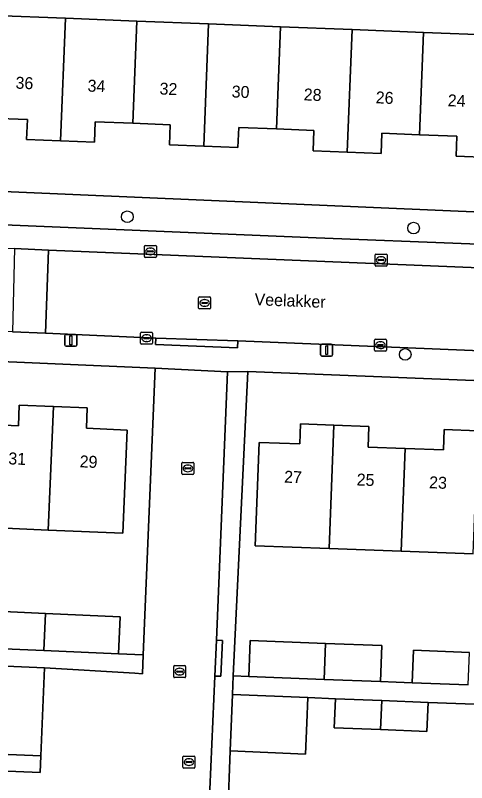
# Model space of a CAD drawing. Extents: x 161354 to 162026, y 386504 to 387460.
# Drawn here: x 161658.2 to 161696, y 386778.4 to 386842.6 of the extents above; entities that cross this region are included whole.
import ezdxf

# ---------------------------------------------------------------- set-up
doc = ezdxf.new("R2010")
doc.units = 0
for name, color, linetype in [('IMGEO_Boom', 7, 'Continuous'), ('IMGEO_Erf', 7, 'Continuous'), ('IMGEO_Kolk', 7, 'Continuous'), ('IMGEO_Lichtmast', 7, 'Continuous'), ('IMGEO_Openbare_ruimte_label', 7, 'Continuous'), ('IMGEO_Pand', 7, 'Continuous'), ('IMGEO_Pand_nummerreeks', 7, 'Continuous'), ('IMGEO_Parkeervlak_open', 7, 'Continuous'), ('IMGEO_Rijbaan_lokaal_open', 7, 'Continuous'), ('IMGEO_Rioolput', 7, 'Continuous'), ('IMGEO_Voetpad_open', 7, 'Continuous')]:
    doc.layers.add(name, color=color, linetype=linetype)

msp = doc.modelspace()

# ---------------------------------------------------------------- linework, layer by layer
at = {"layer": 'IMGEO_Boom'}
for centre in [(161667.576, 386825.778), (161691.531, 386824.829), (161690.832, 386814.265)]:
    msp.add_circle(centre, 0.489, dxfattribs=at)
at = {"layer": 'IMGEO_Erf'}
for points in [[(161656.445, 386842.626), (161662.4, 386842.39), (161668.38, 386842.152), (161674.384, 386841.914), (161680.389, 386841.675), (161686.381, 386841.437), (161692.363, 386841.199), (161698.32, 386840.963)], [(161697.91, 386830.722), (161695.089, 386830.834), (161695.156, 386832.519), (161692.02, 386832.644), (161688.885, 386832.768), (161688.818, 386831.068), (161685.97, 386831.181), (161683.12, 386831.294), (161683.188, 386832.998), (161680.048, 386833.123), (161676.906, 386833.248), (161676.839, 386831.563), (161673.975, 386831.676), (161671.108, 386831.79), (161671.175, 386833.469), (161668.038, 386833.594), (161664.898, 386833.719), (161664.831, 386832.028), (161661.99, 386832.141), (161659.151, 386832.254), (161659.217, 386833.911), (161656.102, 386834.035)], [(161643.629, 386828.464), (161728.17, 386824.834)], [(161656.026, 386792.803), (161660.734, 386792.598), (161666.973, 386792.326), (161666.838, 386789.223), (161668.905, 386789.144), (161669.913, 386813.127), (161629.329, 386814.857)], [(161727.404, 386810.842), (161677.659, 386812.832), (161676.442, 386787.387), (161677.746, 386787.327), (161677.861, 386790.336), (161684.15, 386790.094), (161688.891, 386789.912), (161688.775, 386786.902), (161690.075, 386786.852), (161691.416, 386786.8), (161691.517, 386789.521), (161696.213, 386789.341)], [(161655.321, 386808.43), (161658.458, 386808.293), (161658.534, 386810.032), (161661.391, 386809.908), (161664.23, 386809.784), (161664.156, 386808.087), (161667.577, 386807.938), (161667.201, 386799.298), (161660.94, 386799.571), (161654.946, 386799.832)], [(161696.531, 386797.575), (161690.507, 386797.799), (161684.483, 386798.023), (161678.284, 386798.253), (161678.605, 386806.903), (161682.004, 386806.777), (161682.066, 386808.444), (161684.866, 386808.34), (161687.798, 386808.231), (161687.734, 386806.511), (161690.826, 386806.396), (161694.027, 386806.277), (161694.09, 386807.987), (161696.914, 386807.883)], [(161697.382, 386784.973), (161692.744, 386785.158), (161692.647, 386782.73), (161688.77, 386782.885), (161684.893, 386783.04), (161684.99, 386785.468), (161682.677, 386785.56), (161682.593, 386783.459), (161682.478, 386780.834), (161676.176, 386781.091), (161675.785, 386770.63)]]:
    msp.add_lwpolyline(points, dxfattribs=at)
at = {"layer": 'IMGEO_Kolk'}
for p, q in [((161669.005, 386822.455), (161669.005, 386823.307)), ((161669.08, 386823.381), (161669.932, 386823.381)), ((161669.264, 386822.875), (161669.264, 386822.887)), ((161669.702, 386822.838), (161669.304, 386822.838)), ((161669.307, 386822.924), (161669.705, 386822.924)), ((161669.493, 386823.161), (161669.518, 386823.161)), ((161669.748, 386822.887), (161669.748, 386822.875)), ((161670.006, 386823.307), (161670.006, 386822.455)), ((161669.932, 386822.381), (161669.08, 386822.381)), ((161669.516, 386822.601), (161669.491, 386822.601)), ((161688.309, 386821.731), (161688.309, 386822.583)), ((161688.384, 386822.657), (161689.236, 386822.657)), ((161688.568, 386822.151), (161688.568, 386822.163)), ((161688.611, 386822.2), (161689.009, 386822.2)), ((161688.797, 386822.437), (161688.822, 386822.437)), ((161689.052, 386822.163), (161689.052, 386822.151)), ((161689.31, 386822.583), (161689.31, 386821.731)), ((161689.236, 386821.657), (161688.384, 386821.657)), ((161689.006, 386822.114), (161688.608, 386822.114)), ((161688.82, 386821.877), (161688.795, 386821.877)), ((161668.69, 386815.193), (161668.69, 386816.045)), ((161668.765, 386816.119), (161669.617, 386816.119)), ((161669.178, 386815.899), (161669.203, 386815.899)), ((161669.691, 386816.045), (161669.691, 386815.193)), ((161669.617, 386815.119), (161668.765, 386815.119)), ((161668.949, 386815.613), (161668.949, 386815.625)), ((161669.387, 386815.576), (161668.989, 386815.576)), ((161668.992, 386815.662), (161669.39, 386815.662)), ((161669.201, 386815.339), (161669.176, 386815.339)), ((161669.433, 386815.625), (161669.433, 386815.613)), ((161688.259, 386814.617), (161688.259, 386815.469)), ((161688.334, 386815.543), (161689.186, 386815.543)), ((161688.747, 386815.323), (161688.772, 386815.323)), ((161689.26, 386815.469), (161689.26, 386814.617)), ((161689.186, 386814.543), (161688.334, 386814.543)), ((161688.518, 386815.037), (161688.518, 386815.049)), ((161688.956, 386815), (161688.558, 386815)), ((161688.561, 386815.086), (161688.959, 386815.086)), ((161688.77, 386814.763), (161688.745, 386814.763)), ((161689.002, 386815.049), (161689.002, 386815.037)), ((161672.144, 386804.305), (161672.144, 386805.157)), ((161672.219, 386805.231), (161673.071, 386805.231)), ((161672.632, 386805.011), (161672.657, 386805.011)), ((161673.145, 386805.157), (161673.145, 386804.305)), ((161673.071, 386804.231), (161672.219, 386804.231)), ((161672.403, 386804.725), (161672.403, 386804.737)), ((161672.841, 386804.688), (161672.443, 386804.688)), ((161672.446, 386804.774), (161672.844, 386804.774)), ((161672.655, 386804.451), (161672.63, 386804.451)), ((161672.887, 386804.737), (161672.887, 386804.725)), ((161671.457, 386787.303), (161671.457, 386788.155)), ((161671.532, 386788.229), (161672.384, 386788.229)), ((161672.458, 386788.155), (161672.458, 386787.303)), ((161671.716, 386787.723), (161671.716, 386787.735)), ((161672.154, 386787.686), (161671.756, 386787.686)), ((161671.759, 386787.772), (161672.157, 386787.772)), ((161671.945, 386788.009), (161671.97, 386788.009)), ((161672.2, 386787.735), (161672.2, 386787.723)), ((161672.384, 386787.229), (161671.532, 386787.229)), ((161671.968, 386787.449), (161671.943, 386787.449))]:
    msp.add_line(p, q, dxfattribs=at)
for points in [[(161669.005, 386822.455), (161669.005, 386823.307)], [(161669.08, 386823.381), (161669.932, 386823.381)], [(161670.006, 386823.307), (161670.006, 386822.455)], [(161669.932, 386822.381), (161669.08, 386822.381)], [(161688.309, 386821.731), (161688.309, 386822.583)], [(161688.384, 386822.657), (161689.236, 386822.657)], [(161689.31, 386822.583), (161689.31, 386821.731)], [(161689.236, 386821.657), (161688.384, 386821.657)], [(161668.69, 386815.193), (161668.69, 386816.045)], [(161668.765, 386816.119), (161669.617, 386816.119)], [(161669.691, 386816.045), (161669.691, 386815.193)], [(161669.617, 386815.119), (161668.765, 386815.119)], [(161688.259, 386814.617), (161688.259, 386815.469)], [(161688.334, 386815.543), (161689.186, 386815.543)], [(161689.26, 386815.469), (161689.26, 386814.617)], [(161689.186, 386814.543), (161688.334, 386814.543)], [(161672.144, 386804.305), (161672.144, 386805.157)], [(161672.219, 386805.231), (161673.071, 386805.231)], [(161673.145, 386805.157), (161673.145, 386804.305)], [(161673.071, 386804.231), (161672.219, 386804.231)], [(161671.457, 386787.303), (161671.457, 386788.155)], [(161671.532, 386788.229), (161672.384, 386788.229)], [(161672.458, 386788.155), (161672.458, 386787.303)], [(161672.384, 386787.229), (161671.532, 386787.229)]]:
    msp.add_lwpolyline(points, dxfattribs=at)
for centre, radius, start, end in [((161669.082, 386823.305), 0.0765, 91.55205, 178.44795), ((161669.082, 386823.305), 0.0765, 91.55205, 178.44795), ((161669.304, 386822.884), 0.0403, 85.87752, 175.75265), ((161669.301, 386822.874), 0.0366, 178.93798, 274.71019), ((161669.705, 386822.881), 0.043, 264.86636, 352.45326), ((161669.709, 386822.886), 0.0386, 1.73085, 96.63898), ((161669.93, 386823.305), 0.0765, 1.55205, 88.44795), ((161669.93, 386823.305), 0.0765, 1.55205, 88.44795), ((161669.082, 386822.457), 0.0765, 181.55205, 268.44795), ((161669.082, 386822.457), 0.0765, 181.55205, 268.44795), ((161669.93, 386822.457), 0.0765, 271.55205, 358.44795), ((161669.93, 386822.457), 0.0765, 271.55205, 358.44795), ((161688.386, 386822.581), 0.0765, 91.55205, 178.44795), ((161688.386, 386822.581), 0.0765, 91.55205, 178.44795), ((161688.608, 386822.16), 0.0403, 85.87752, 175.75265), ((161689.013, 386822.162), 0.0386, 1.73085, 96.63898), ((161689.234, 386822.581), 0.0765, 1.55205, 88.44795), ((161689.234, 386822.581), 0.0765, 1.55205, 88.44795), ((161688.386, 386821.733), 0.0765, 181.55205, 268.44795), ((161688.386, 386821.733), 0.0765, 181.55205, 268.44795), ((161688.605, 386822.15), 0.0366, 178.93798, 274.71019), ((161689.009, 386822.157), 0.043, 264.86636, 352.45326), ((161689.234, 386821.733), 0.0765, 271.55205, 358.44795), ((161689.234, 386821.733), 0.0765, 271.55205, 358.44795), ((161668.767, 386816.043), 0.0765, 91.55205, 178.44795), ((161668.767, 386816.043), 0.0765, 91.55205, 178.44795), ((161669.615, 386816.043), 0.0765, 1.55205, 88.44795), ((161669.615, 386816.043), 0.0765, 1.55205, 88.44795), ((161668.767, 386815.195), 0.0765, 181.55205, 268.44795), ((161668.767, 386815.195), 0.0765, 181.55205, 268.44795), ((161668.989, 386815.622), 0.0403, 85.87752, 175.75265), ((161668.986, 386815.612), 0.0366, 178.93798, 274.71019), ((161669.39, 386815.619), 0.043, 264.86636, 352.45326), ((161669.394, 386815.624), 0.0386, 1.73085, 96.63898), ((161669.615, 386815.195), 0.0765, 271.55205, 358.44795), ((161669.615, 386815.195), 0.0765, 271.55205, 358.44795), ((161688.336, 386815.467), 0.0765, 91.55205, 178.44795), ((161688.336, 386815.467), 0.0765, 91.55205, 178.44795), ((161689.184, 386815.467), 0.0765, 1.55205, 88.44795), ((161689.184, 386815.467), 0.0765, 1.55205, 88.44795), ((161688.336, 386814.619), 0.0765, 181.55205, 268.44795), ((161688.336, 386814.619), 0.0765, 181.55205, 268.44795), ((161688.558, 386815.046), 0.0403, 85.87752, 175.75265), ((161688.555, 386815.036), 0.0366, 178.93798, 274.71019), ((161688.959, 386815.043), 0.043, 264.86636, 352.45326), ((161688.963, 386815.048), 0.0386, 1.73085, 96.63898), ((161689.184, 386814.619), 0.0765, 271.55205, 358.44795), ((161689.184, 386814.619), 0.0765, 271.55205, 358.44795), ((161672.221, 386805.155), 0.0765, 91.55205, 178.44795), ((161672.221, 386805.155), 0.0765, 91.55205, 178.44795), ((161673.069, 386805.155), 0.0765, 1.55205, 88.44795), ((161673.069, 386805.155), 0.0765, 1.55205, 88.44795), ((161672.221, 386804.307), 0.0765, 181.55205, 268.44795), ((161672.221, 386804.307), 0.0765, 181.55205, 268.44795), ((161672.443, 386804.734), 0.0403, 85.87752, 175.75265), ((161672.44, 386804.724), 0.0366, 178.93798, 274.71019), ((161672.844, 386804.731), 0.043, 264.86636, 352.45326), ((161672.848, 386804.736), 0.0386, 1.73085, 96.63898), ((161673.069, 386804.307), 0.0765, 271.55205, 358.44795), ((161673.069, 386804.307), 0.0765, 271.55205, 358.44795), ((161671.534, 386788.153), 0.0765, 91.55205, 178.44795), ((161671.534, 386788.153), 0.0765, 91.55205, 178.44795), ((161672.382, 386788.153), 0.0765, 1.55205, 88.44795), ((161672.382, 386788.153), 0.0765, 1.55205, 88.44795), ((161671.756, 386787.732), 0.0403, 85.87752, 175.75265), ((161671.753, 386787.722), 0.0366, 178.93798, 274.71019), ((161672.157, 386787.729), 0.043, 264.86636, 352.45326), ((161672.161, 386787.734), 0.0386, 1.73085, 96.63898), ((161671.534, 386787.305), 0.0765, 181.55205, 268.44795), ((161671.534, 386787.305), 0.0765, 181.55205, 268.44795), ((161672.382, 386787.305), 0.0765, 271.55205, 358.44795), ((161672.382, 386787.305), 0.0765, 271.55205, 358.44795)]:
    msp.add_arc(centre, radius, start, end, dxfattribs=at)
for centre, major_axis, ratio, start_param, end_param in [((161669.492, 386822.881), (-0.387, 0.002), 0.722429, 4.712389, 7.853982), ((161669.517, 386822.881), (-0.39, 0.002), 0.717154, 1.570796, 4.712389), ((161688.796, 386822.157), (-0.387, 0.002), 0.722429, 4.712389, 7.853982), ((161688.821, 386822.157), (-0.39, 0.002), 0.717154, 1.570796, 4.712389), ((161669.177, 386815.619), (-0.387, 0.002), 0.722429, 4.712389, 7.853982), ((161669.202, 386815.619), (-0.39, 0.002), 0.717154, 1.570796, 4.712389), ((161688.746, 386815.043), (-0.387, 0.002), 0.722429, 4.712389, 7.853982), ((161688.771, 386815.043), (-0.39, 0.002), 0.717154, 1.570796, 4.712389), ((161672.631, 386804.731), (-0.387, 0.002), 0.722429, 4.712389, 7.853982), ((161672.656, 386804.731), (-0.39, 0.002), 0.717154, 1.570796, 4.712389), ((161671.944, 386787.729), (-0.387, 0.002), 0.722429, 4.712389, 7.853982), ((161671.969, 386787.729), (-0.39, 0.002), 0.717154, 1.570796, 4.712389)]:
    msp.add_ellipse(centre, major_axis=major_axis, ratio=ratio, start_param=start_param, end_param=end_param, dxfattribs=at)
at = {"layer": 'IMGEO_Lichtmast'}
for p, q in [((161662.354, 386815.042), (161662.354, 386815.842)), ((161662.354, 386815.842), (161662.354, 386815.042)), ((161662.454, 386815.942), (161663.244, 386815.942)), ((161663.244, 386815.942), (161662.454, 386815.942)), ((161663.344, 386815.842), (161663.344, 386815.042)), ((161663.344, 386815.042), (161663.344, 386815.842)), ((161683.857, 386815.12), (161684.647, 386815.12)), ((161684.647, 386815.12), (161683.857, 386815.12)), ((161663.244, 386814.942), (161662.454, 386814.942)), ((161662.454, 386814.942), (161663.244, 386814.942)), ((161683.757, 386814.22), (161683.757, 386815.02)), ((161683.757, 386815.02), (161683.757, 386814.22)), ((161684.747, 386815.02), (161684.747, 386814.22)), ((161684.747, 386814.22), (161684.747, 386815.02)), ((161684.647, 386814.12), (161683.857, 386814.12)), ((161683.857, 386814.12), (161684.647, 386814.12))]:
    msp.add_line(p, q, dxfattribs=at)
for points in [[(161662.774, 386815.817), (161662.924, 386815.817), (161662.924, 386815.067), (161662.774, 386815.067), (161662.774, 386815.817)], [(161684.177, 386814.995), (161684.327, 386814.995), (161684.327, 386814.245), (161684.177, 386814.245), (161684.177, 386814.995)]]:
    msp.add_lwpolyline(points, dxfattribs=at)
for centre, start, end in [((161662.454, 386815.842), 90, 180), ((161662.454, 386815.842), 90, 180), ((161663.244, 386815.842), 0, 90), ((161663.244, 386815.842), 360, 90), ((161683.857, 386815.02), 90, 180), ((161683.857, 386815.02), 90, 180), ((161684.647, 386815.02), 0, 90), ((161684.647, 386815.02), 360, 90), ((161662.454, 386815.042), 180, 270), ((161662.454, 386815.042), 180, 270), ((161663.244, 386815.042), 270, 0), ((161663.244, 386815.042), 270, 0), ((161683.857, 386814.22), 180, 270), ((161683.857, 386814.22), 180, 270), ((161684.647, 386814.22), 270, 0), ((161684.647, 386814.22), 270, 0)]:
    msp.add_arc(centre, 0.1, start, end, dxfattribs=at)
at = {"layer": 'IMGEO_Pand'}
for points in [[(161662.4, 386842.39), (161656.445, 386842.626), (161656.102, 386834.035), (161659.217, 386833.911), (161659.151, 386832.254), (161661.99, 386832.141)], [(161661.99, 386832.141), (161664.831, 386832.028), (161664.898, 386833.719), (161668.038, 386833.594), (161668.38, 386842.152), (161662.4, 386842.39)], [(161668.038, 386833.594), (161671.175, 386833.469), (161671.108, 386831.79), (161673.975, 386831.676), (161674.384, 386841.914), (161668.38, 386842.152)], [(161673.975, 386831.676), (161676.839, 386831.563), (161676.906, 386833.248), (161680.048, 386833.123), (161680.389, 386841.675), (161674.384, 386841.914)], [(161686.381, 386841.437), (161680.389, 386841.675), (161680.048, 386833.123), (161683.188, 386832.998), (161683.12, 386831.294), (161685.97, 386831.181)], [(161685.97, 386831.181), (161688.818, 386831.068), (161688.885, 386832.768), (161692.02, 386832.644), (161692.363, 386841.199), (161686.381, 386841.437)], [(161698.32, 386840.963), (161692.363, 386841.199), (161692.02, 386832.644), (161695.156, 386832.519), (161695.089, 386830.834), (161697.91, 386830.722)], [(161661.391, 386809.908), (161658.534, 386810.032), (161658.458, 386808.293), (161655.321, 386808.43), (161654.946, 386799.832), (161660.94, 386799.571)], [(161660.94, 386799.571), (161667.201, 386799.298), (161667.577, 386807.938), (161664.156, 386808.087), (161664.23, 386809.784), (161661.391, 386809.908)], [(161684.866, 386808.34), (161682.066, 386808.444), (161682.004, 386806.777), (161678.605, 386806.903), (161678.284, 386798.253), (161684.483, 386798.023)], [(161690.826, 386806.396), (161687.734, 386806.511), (161687.798, 386808.231), (161684.866, 386808.34), (161684.483, 386798.023), (161690.507, 386797.799)], [(161690.507, 386797.799), (161696.531, 386797.575), (161696.914, 386807.883), (161694.09, 386807.987), (161694.027, 386806.277), (161690.826, 386806.396)], [(161660.734, 386792.598), (161656.026, 386792.803), (161655.891, 386789.7), (161660.599, 386789.495)], [(161660.599, 386789.495), (161666.838, 386789.223), (161666.973, 386792.326), (161660.734, 386792.598)], [(161684.15, 386790.094), (161677.861, 386790.336), (161677.746, 386787.327), (161684.038, 386787.085)], [(161688.891, 386789.912), (161684.15, 386790.094), (161684.038, 386787.085), (161688.775, 386786.902)], [(161696.213, 386789.341), (161691.517, 386789.521), (161691.416, 386786.8), (161696.113, 386786.62)], [(161660.349, 386780.679), (161660.659, 386788.058), (161650.369, 386788.491), (161650.059, 386781.112)], [(161682.677, 386785.56), (161676.369, 386785.812), (161676.176, 386781.091), (161682.478, 386780.834), (161682.593, 386783.459)], [(161688.867, 386785.313), (161684.99, 386785.468), (161684.893, 386783.04), (161688.77, 386782.885)], [(161692.744, 386785.158), (161688.867, 386785.313), (161688.77, 386782.885), (161692.647, 386782.73)]]:
    msp.add_lwpolyline(points, close=True, dxfattribs=at)
at = {"layer": 'IMGEO_Parkeervlak_open'}
for points in [[(161683.391, 386824.021), (161641.837, 386825.733), (161634.515, 386826.015), (161633.786, 386826.095)], [(161630.26, 386824.317), (161658.145, 386823.111), (161660.98, 386822.973), (161725.593, 386820.323)], [(161721.967, 386822.518), (161683.391, 386824.021)]]:
    msp.add_lwpolyline(points, dxfattribs=at)
at = {"layer": 'IMGEO_Rijbaan_lokaal_open'}
for points in [[(161660.98, 386822.973), (161658.145, 386823.111), (161657.958, 386816.143), (161660.733, 386816.044)], [(161727.417, 386820.267), (161725.593, 386820.323), (161660.98, 386822.973), (161660.733, 386816.044), (161669.958, 386815.627), (161676.826, 386815.393), (161726.96, 386813.324)], [(161674.914, 386787.36), (161675.047, 386790.367), (161675.953, 386812.802), (161669.913, 386813.127), (161668.905, 386789.144), (161668.838, 386787.542), (161668.208, 386787.592), (161660.659, 386788.058), (161660.349, 386780.679), (161660.29, 386779.28), (161650.005, 386779.713), (161649.676, 386771.245), (161652.736, 386771.124), (161655.797, 386771.004), (161658.858, 386770.883), (161661.918, 386770.762), (161664.978, 386770.642), (161668.039, 386770.521), (161671.1, 386770.401), (161674.16, 386770.28)]]:
    msp.add_lwpolyline(points, close=True, dxfattribs=at)
at = {"layer": 'IMGEO_Rioolput'}
for p, q in [((161673.546, 386818.145), (161673.546, 386818.997)), ((161673.621, 386819.071), (161674.473, 386819.071)), ((161674.547, 386818.997), (161674.547, 386818.145)), ((161673.805, 386818.565), (161673.805, 386818.577)), ((161674.243, 386818.528), (161673.845, 386818.528)), ((161673.848, 386818.614), (161674.246, 386818.614)), ((161674.034, 386818.851), (161674.059, 386818.851)), ((161674.289, 386818.577), (161674.289, 386818.565)), ((161674.473, 386818.071), (161673.621, 386818.071)), ((161674.057, 386818.291), (161674.032, 386818.291)), ((161672.235, 386779.74), (161672.235, 386780.592)), ((161672.31, 386780.666), (161673.162, 386780.666)), ((161672.723, 386780.446), (161672.748, 386780.446)), ((161673.236, 386780.592), (161673.236, 386779.74)), ((161672.494, 386780.16), (161672.494, 386780.172)), ((161672.932, 386780.123), (161672.534, 386780.123)), ((161672.537, 386780.209), (161672.935, 386780.209)), ((161672.746, 386779.886), (161672.721, 386779.886)), ((161672.978, 386780.172), (161672.978, 386780.16)), ((161673.162, 386779.666), (161672.31, 386779.666))]:
    msp.add_line(p, q, dxfattribs=at)
for points in [[(161673.546, 386818.145), (161673.546, 386818.997)], [(161673.621, 386819.071), (161674.473, 386819.071)], [(161674.547, 386818.997), (161674.547, 386818.145)], [(161674.473, 386818.071), (161673.621, 386818.071)], [(161672.235, 386779.74), (161672.235, 386780.592)], [(161672.31, 386780.666), (161673.162, 386780.666)], [(161673.236, 386780.592), (161673.236, 386779.74)], [(161673.162, 386779.666), (161672.31, 386779.666)]]:
    msp.add_lwpolyline(points, dxfattribs=at)
for centre, radius, start, end in [((161673.623, 386818.995), 0.0765, 91.55205, 178.44795), ((161673.623, 386818.995), 0.0765, 91.55205, 178.44795), ((161674.471, 386818.995), 0.0765, 1.55205, 88.44795), ((161674.471, 386818.995), 0.0765, 1.55205, 88.44795), ((161673.845, 386818.574), 0.0403, 85.87752, 175.75265), ((161673.842, 386818.564), 0.0366, 178.93798, 274.71019), ((161674.246, 386818.571), 0.043, 264.86636, 352.45326), ((161674.25, 386818.576), 0.0386, 1.73085, 96.63898), ((161673.623, 386818.147), 0.0765, 181.55205, 268.44795), ((161673.623, 386818.147), 0.0765, 181.55205, 268.44795), ((161674.471, 386818.147), 0.0765, 271.55205, 358.44795), ((161674.471, 386818.147), 0.0765, 271.55205, 358.44795), ((161672.312, 386780.59), 0.0765, 91.55205, 178.44795), ((161672.312, 386780.59), 0.0765, 91.55205, 178.44795), ((161673.16, 386780.59), 0.0765, 1.55205, 88.44795), ((161673.16, 386780.59), 0.0765, 1.55205, 88.44795), ((161672.534, 386780.169), 0.0403, 85.87752, 175.75265), ((161672.531, 386780.159), 0.0366, 178.93798, 274.71019), ((161672.935, 386780.166), 0.043, 264.86636, 352.45326), ((161672.939, 386780.171), 0.0386, 1.73085, 96.63898), ((161672.312, 386779.742), 0.0765, 181.55205, 268.44795), ((161672.312, 386779.742), 0.0765, 181.55205, 268.44795), ((161673.16, 386779.742), 0.0765, 271.55205, 358.44795), ((161673.16, 386779.742), 0.0765, 271.55205, 358.44795)]:
    msp.add_arc(centre, radius, start, end, dxfattribs=at)
for centre, major_axis, ratio, start_param, end_param in [((161674.033, 386818.571), (-0.387, 0.002), 0.722429, 4.712389, 7.853982), ((161674.058, 386818.571), (-0.39, 0.002), 0.717154, 1.570796, 4.712389), ((161672.722, 386780.166), (-0.387, 0.002), 0.722429, 4.712389, 7.853982), ((161672.747, 386780.166), (-0.39, 0.002), 0.717154, 1.570796, 4.712389)]:
    msp.add_ellipse(centre, major_axis=major_axis, ratio=ratio, start_param=start_param, end_param=end_param, dxfattribs=at)
at = {"layer": 'IMGEO_Voetpad_open'}
for points in [[(161728.17, 386824.834), (161643.629, 386828.464)], [(161633.786, 386826.095), (161634.515, 386826.015), (161634.536, 386826.514), (161641.858, 386826.232), (161641.837, 386825.733), (161683.391, 386824.021), (161721.967, 386822.518)], [(161660.733, 386816.044), (161657.958, 386816.143), (161628.548, 386817.301)], [(161726.96, 386813.324), (161676.826, 386815.393), (161676.804, 386814.826), (161669.938, 386815.092), (161669.958, 386815.627), (161660.733, 386816.044)], [(161629.329, 386814.857), (161669.913, 386813.127), (161675.953, 386812.802), (161677.659, 386812.832), (161727.404, 386810.842), (161727.553, 386810.832), (161727.819, 386810.796), (161728.08, 386810.737), (161728.335, 386810.654), (161728.582, 386810.549), (161728.818, 386810.423), (161729.042, 386810.275), (161729.251, 386810.109), (161729.446, 386809.924), (161729.622, 386809.723), (161729.781, 386809.506), (161729.919, 386809.277), (161730.036, 386809.036), (161730.131, 386808.785), (161730.203, 386808.527), (161730.252, 386808.264), (161730.278, 386807.997), (161730.279, 386807.729), (161732.627, 386807.155)], [(161650.369, 386788.491), (161660.659, 386788.058), (161668.208, 386787.592), (161668.838, 386787.542), (161668.905, 386789.144), (161666.838, 386789.223), (161660.599, 386789.495), (161655.891, 386789.7)], [(161696.113, 386786.62), (161691.416, 386786.8), (161690.075, 386786.852), (161688.775, 386786.902), (161684.038, 386787.085), (161677.746, 386787.327), (161676.442, 386787.387), (161676.369, 386785.812), (161682.677, 386785.56), (161684.99, 386785.468), (161688.867, 386785.313), (161692.744, 386785.158), (161697.382, 386784.973)]]:
    msp.add_lwpolyline(points, dxfattribs=at)
for points in [[(161669.958, 386815.627), (161669.938, 386815.092), (161676.804, 386814.826), (161676.826, 386815.393)], [(161677.659, 386812.832), (161675.953, 386812.802), (161675.047, 386790.367), (161675.546, 386790.345), (161675.413, 386787.338), (161674.914, 386787.36), (161674.16, 386770.28), (161675.769, 386770.211), (161675.785, 386770.63), (161676.176, 386781.091), (161676.369, 386785.812), (161676.442, 386787.387)], [(161675.047, 386790.367), (161674.914, 386787.36), (161675.413, 386787.338), (161675.546, 386790.345)], [(161660.349, 386780.679), (161650.059, 386781.112), (161650.005, 386779.713), (161660.29, 386779.28)]]:
    msp.add_lwpolyline(points, close=True, dxfattribs=at)

# ---------------------------------------------------------------- texts
at = {"layer": 'IMGEO_Openbare_ruimte_label'}
msp.add_text('Veelakker', height=1, rotation=357.7071, dxfattribs=at).set_placement((161678.212, 386818.388))
at = {"layer": 'IMGEO_Pand_nummerreeks'}
for s, rotation, p in [('36', 357.66971, (161658.204, 386836.498)), ('34', 357.66971, (161664.234, 386836.253)), ('32', 357.66971, (161670.26, 386836.007)), ('30', 357.66971, (161676.295, 386835.762)), ('28', 357.66971, (161682.325, 386835.517)), ('26', 357.66971, (161688.351, 386835.271)), ('24', 357.66971, (161694.38, 386835.026)), ('31', 357.59179, (161657.602, 386805.074)), ('29', 357.59179, (161663.573, 386804.823)), ('27', 357.7926, (161680.687, 386803.54)), ('25', 357.7926, (161686.755, 386803.306)), ('23', 357.7926, (161692.822, 386803.072))]:
    msp.add_text(s, height=1, rotation=rotation, dxfattribs=at).set_placement(p)

doc.saveas('drawing.dxf')
